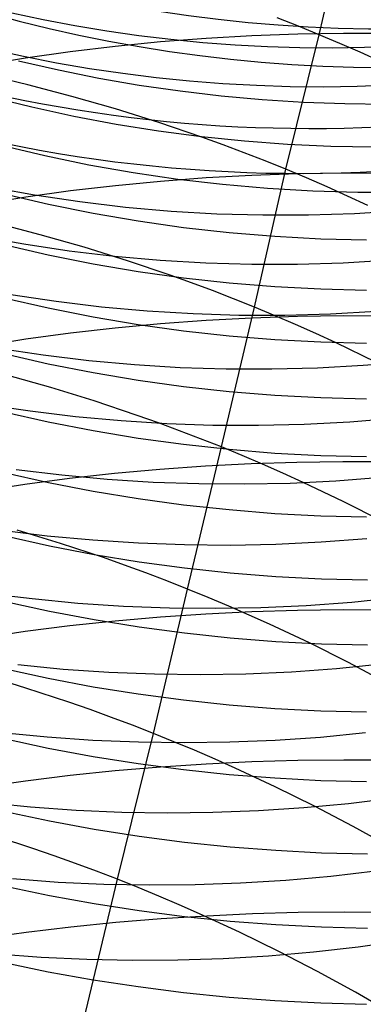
# Model space of a CAD drawing. Extents: x -383 to 1849, y -1185 to -529.
# Tile 377 of 656: x 246.47 to 250.15, y -955.24 to -944.7. Entities that reach past the tile are written whole.
import ezdxf

# ---------------------------------------------------------------- set-up
doc = ezdxf.new("R2010")
doc.units = 0
doc.layers.add('PREDEFINITO', color=7, linetype='CONTINUOUS')

msp = doc.modelspace()

# ---------------------------------------------------------------- linework, layer by layer
at = {"layer": 'PREDEFINITO'}
for p, q in [((249.678, -944.863, 501.611), (250.015, -943.443, 503.024)), ((249.456, -944.772, 501.571), (249.231, -944.684, 501.535)), ((249.449, -944.857, 650.919), (248.958, -944.875, 650.886)), ((249.941, -944.849, 650.94), (249.449, -944.857, 650.919)), ((249.678, -944.863, 501.611), (249.456, -944.772, 501.571)), ((250.433, -944.852, 650.95), (249.941, -944.849, 650.94)), ((247.98, -944.94, 650.788), (247.495, -944.988, 650.721)), ((248.468, -944.903, 650.843), (247.98, -944.94, 650.788)), ((248.958, -944.875, 650.886), (248.468, -944.903, 650.843)), ((249.323, -946.304, 500.224), (249.678, -944.863, 501.611)), ((249.899, -944.956, 501.653), (249.678, -944.863, 501.611)), ((250.118, -945.052, 501.698), (249.899, -944.956, 501.653)), ((247.013, -945.046, 650.644), (246.535, -945.114, 650.555)), ((247.495, -944.988, 650.721), (247.013, -945.046, 650.644)), ((250.336, -945.151, 501.747), (250.118, -945.052, 501.698)), ((246.535, -945.114, 650.555), (246.06, -945.192, 650.455)), ((246.46, -945.142, 598.195), (246.889, -945.241, 598.166)), ((246.889, -945.241, 598.166), (247.32, -945.327, 598.142)), ((246.559, -945.4, 499.94), (246.083, -945.287, 499.934)), ((247.32, -945.327, 598.142), (247.754, -945.402, 598.123)), ((247.031, -945.524, 499.958), (246.559, -945.4, 499.94)), ((247.754, -945.402, 598.123), (248.191, -945.465, 598.107)), ((248.191, -945.465, 598.107), (248.63, -945.517, 598.096)), ((246.156, -945.527, 599.606), (246.602, -945.637, 599.571)), ((247.5, -945.658, 499.987), (247.031, -945.524, 499.958)), ((248.63, -945.517, 598.096), (249.07, -945.557, 598.09)), ((249.07, -945.557, 598.09), (249.511, -945.585, 598.087)), ((249.511, -945.585, 598.087), (249.954, -945.601, 598.089)), ((246.602, -945.637, 599.571), (247.052, -945.736, 599.541)), ((247.964, -945.803, 500.028), (247.5, -945.658, 499.987)), ((249.954, -945.601, 598.089), (250.396, -945.606, 598.095)), ((247.052, -945.736, 599.541), (247.505, -945.821, 599.516)), ((248.423, -945.959, 500.081), (247.964, -945.803, 500.028)), ((247.505, -945.821, 599.516), (247.961, -945.893, 599.496)), ((247.961, -945.893, 599.496), (248.419, -945.953, 599.481)), ((248.419, -945.953, 599.481), (248.879, -946, 599.47)), ((248.65, -946.041, 500.112), (248.423, -945.959, 500.081)), ((248.879, -946, 599.47), (249.341, -946.035, 599.465)), ((246.275, -946.046, 600.975), (246.742, -946.157, 600.937)), ((248.876, -946.126, 500.146), (248.65, -946.041, 500.112)), ((249.341, -946.035, 599.465), (249.803, -946.056, 599.465)), ((249.803, -946.056, 599.465), (250.267, -946.065, 599.47)), ((246.742, -946.157, 600.937), (247.213, -946.255, 600.906)), ((249.101, -946.214, 500.184), (248.876, -946.126, 500.146)), ((249.323, -946.304, 500.224), (249.101, -946.214, 500.184)), ((247.213, -946.255, 600.906), (247.688, -946.338, 600.88)), ((248.986, -947.779, 498.87), (249.323, -946.304, 500.224)), ((249.545, -946.396, 500.267), (249.323, -946.304, 500.224)), ((247.982, -946.433, 652.176), (247.498, -946.48, 652.109)), ((247.688, -946.338, 600.88), (248.165, -946.408, 600.86)), ((248.469, -946.396, 652.232), (247.982, -946.433, 652.176)), ((248.165, -946.408, 600.86), (248.645, -946.464, 600.845)), ((248.958, -946.369, 652.277), (248.469, -946.396, 652.232)), ((249.448, -946.352, 652.309), (248.958, -946.369, 652.277)), ((249.94, -946.345, 652.331), (249.448, -946.352, 652.309)), ((249.764, -946.492, 500.313), (249.545, -946.396, 500.267)), ((250.431, -946.348, 652.34), (249.94, -946.345, 652.331)), ((246.15, -946.492, 549.744), (246.632, -946.578, 549.739)), ((247.017, -946.536, 652.03), (246.539, -946.602, 651.94)), ((247.498, -946.48, 652.109), (247.017, -946.536, 652.03)), ((248.645, -946.464, 600.845), (249.127, -946.506, 600.837)), ((249.127, -946.506, 600.837), (249.61, -946.534, 600.834)), ((249.61, -946.534, 600.834), (250.094, -946.549, 600.837)), ((249.982, -946.59, 500.362), (249.764, -946.492, 500.313)), ((246.539, -946.602, 651.94), (246.065, -946.678, 651.838)), ((246.306, -946.567, 602.341), (246.781, -946.678, 602.302)), ((246.632, -946.578, 549.739), (247.117, -946.65, 549.73)), ((250.198, -946.69, 500.415), (249.982, -946.59, 500.362)), ((250.094, -946.549, 600.837), (250.578, -946.55, 600.845)), ((246.781, -946.678, 602.302), (247.26, -946.775, 602.268)), ((247.117, -946.65, 549.73), (247.605, -946.708, 549.715)), ((247.605, -946.708, 549.715), (248.094, -946.751, 549.696)), ((248.094, -946.751, 549.696), (248.584, -946.779, 549.671)), ((250.056, -946.778, 549.569), (250.545, -946.748, 549.526)), ((247.26, -946.775, 602.268), (247.742, -946.857, 602.241)), ((247.742, -946.857, 602.241), (248.227, -946.926, 602.22)), ((248.584, -946.779, 549.671), (249.075, -946.793, 549.642)), ((249.075, -946.793, 549.642), (249.566, -946.793, 549.608)), ((249.566, -946.793, 549.608), (250.056, -946.778, 549.569)), ((246.693, -947.004, 498.599), (246.221, -946.881, 498.581)), ((248.227, -946.926, 602.22), (248.715, -946.98, 602.205)), ((246.035, -947.016, 548.4), (246.517, -947.103, 548.395)), ((247.162, -947.138, 498.629), (246.693, -947.004, 498.599)), ((248.715, -946.98, 602.205), (249.205, -947.021, 602.197)), ((249.205, -947.021, 602.197), (249.696, -947.047, 602.194)), ((249.696, -947.047, 602.194), (250.187, -947.059, 602.198)), ((246.305, -947.109, 603.7), (246.78, -947.219, 603.658)), ((246.517, -947.103, 548.395), (247.002, -947.175, 548.384)), ((247.002, -947.175, 548.384), (247.489, -947.233, 548.368)), ((247.626, -947.283, 498.671), (247.162, -947.138, 498.629)), ((246.78, -947.219, 603.658), (247.259, -947.315, 603.623)), ((247.489, -947.233, 548.368), (247.977, -947.276, 548.347)), ((247.977, -947.276, 548.347), (248.467, -947.305, 548.321)), ((249.937, -947.304, 548.212), (250.426, -947.276, 548.166)), ((247.259, -947.315, 603.623), (247.741, -947.397, 603.594)), ((248.085, -947.438, 498.725), (247.626, -947.283, 498.671)), ((248.467, -947.305, 548.321), (248.957, -947.319, 548.29)), ((248.957, -947.319, 548.29), (249.447, -947.319, 548.254)), ((249.447, -947.319, 548.254), (249.937, -947.304, 548.212)), ((247.741, -947.397, 603.594), (248.226, -947.465, 603.572)), ((248.312, -947.519, 498.756), (248.085, -947.438, 498.725)), ((248.226, -947.465, 603.572), (248.714, -947.519, 603.556)), ((248.538, -947.603, 498.791), (248.312, -947.519, 498.756)), ((248.714, -947.519, 603.556), (249.204, -947.559, 603.546)), ((249.204, -947.559, 603.546), (249.695, -947.585, 603.543)), ((249.695, -947.585, 603.543), (250.186, -947.598, 603.547)), ((246.305, -947.679, 605.047), (246.78, -947.788, 605.003)), ((246.378, -947.645, 547.058), (246.863, -947.717, 547.047)), ((248.763, -947.69, 498.829), (248.538, -947.603, 498.791)), ((248.986, -947.779, 498.87), (248.763, -947.69, 498.829)), ((246.78, -947.788, 605.003), (247.259, -947.883, 604.966)), ((246.863, -947.717, 547.047), (247.35, -947.775, 547.03)), ((247.35, -947.775, 547.03), (247.839, -947.819, 547.008)), ((248.632, -949.276, 497.545), (248.986, -947.779, 498.87)), ((249.207, -947.871, 498.914), (248.986, -947.779, 498.87)), ((247.259, -947.883, 604.966), (247.741, -947.965, 604.936)), ((247.839, -947.819, 547.008), (248.329, -947.848, 546.98)), ((248.329, -947.848, 546.98), (248.82, -947.864, 546.946)), ((248.957, -947.897, 653.63), (248.469, -947.923, 653.585)), ((248.82, -947.864, 546.946), (249.31, -947.864, 546.908)), ((249.448, -947.881, 653.663), (248.957, -947.897, 653.63)), ((249.426, -947.966, 498.961), (249.207, -947.871, 498.914)), ((249.31, -947.864, 546.908), (249.8, -947.851, 546.864)), ((249.939, -947.874, 653.685), (249.448, -947.881, 653.663)), ((249.8, -947.851, 546.864), (250.289, -947.823, 546.815)), ((250.43, -947.877, 653.694), (249.939, -947.874, 653.685)), ((247.497, -948.004, 653.46), (247.016, -948.059, 653.38)), ((247.982, -947.959, 653.528), (247.497, -948.004, 653.46)), ((247.741, -947.965, 604.936), (248.227, -948.032, 604.912)), ((248.469, -947.923, 653.585), (247.982, -947.959, 653.528)), ((249.644, -948.063, 499.011), (249.426, -947.966, 498.961)), ((246.539, -948.124, 653.289), (246.065, -948.198, 653.185)), ((247.016, -948.059, 653.38), (246.539, -948.124, 653.289)), ((248.227, -948.032, 604.912), (248.714, -948.086, 604.895)), ((248.714, -948.086, 604.895), (249.204, -948.126, 604.885)), ((249.86, -948.162, 499.064), (249.644, -948.063, 499.011)), ((246.241, -948.218, 545.735), (246.726, -948.291, 545.723)), ((249.204, -948.126, 604.885), (249.695, -948.152, 604.881)), ((249.695, -948.152, 604.881), (250.187, -948.165, 604.884)), ((250.286, -948.368, 499.179), (249.86, -948.162, 499.064)), ((246.305, -948.277, 606.383), (246.78, -948.385, 606.337)), ((246.726, -948.291, 545.723), (247.213, -948.35, 545.705)), ((246.78, -948.385, 606.337), (247.259, -948.48, 606.298)), ((247.213, -948.35, 545.705), (247.702, -948.394, 545.681)), ((247.702, -948.394, 545.681), (248.192, -948.424, 545.652)), ((248.192, -948.424, 545.652), (248.682, -948.44, 545.617)), ((248.682, -948.44, 545.617), (249.173, -948.441, 545.576)), ((249.173, -948.441, 545.576), (249.662, -948.429, 545.529)), ((249.662, -948.429, 545.529), (250.151, -948.402, 545.478)), ((250.151, -948.402, 545.478), (250.638, -948.361, 545.42)), ((246.806, -948.64, 497.301), (246.337, -948.507, 497.271)), ((247.259, -948.48, 606.298), (247.741, -948.561, 606.266)), ((247.27, -948.784, 497.343), (246.806, -948.64, 497.301)), ((247.741, -948.561, 606.266), (248.227, -948.628, 606.241)), ((248.227, -948.628, 606.241), (248.714, -948.681, 606.223)), ((248.714, -948.681, 606.223), (249.204, -948.721, 606.212)), ((249.204, -948.721, 606.212), (249.695, -948.747, 606.208)), ((249.695, -948.747, 606.208), (250.187, -948.76, 606.211)), ((246.099, -948.818, 544.423), (246.584, -948.891, 544.41)), ((247.73, -948.938, 497.398), (247.27, -948.784, 497.343)), ((246.305, -948.9, 607.708), (246.78, -949.007, 607.66)), ((246.584, -948.891, 544.41), (247.071, -948.95, 544.391)), ((247.071, -948.95, 544.391), (247.56, -948.994, 544.366)), ((247.958, -949.019, 497.43), (247.73, -948.938, 497.398)), ((250.008, -949.007, 544.151), (250.495, -948.967, 544.091)), ((246.78, -949.007, 607.66), (247.259, -949.101, 607.619)), ((247.56, -948.994, 544.366), (248.05, -949.025, 544.335)), ((248.184, -949.102, 497.465), (247.958, -949.019, 497.43)), ((248.05, -949.025, 544.335), (248.54, -949.042, 544.298)), ((248.54, -949.042, 544.298), (249.03, -949.044, 544.255)), ((249.03, -949.044, 544.255), (249.52, -949.033, 544.206)), ((249.52, -949.033, 544.206), (250.008, -949.007, 544.151)), ((247.259, -949.101, 607.619), (247.741, -949.181, 607.586)), ((248.409, -949.188, 497.504), (248.184, -949.102, 497.465)), ((247.741, -949.181, 607.586), (248.227, -949.248, 607.559)), ((248.227, -949.248, 607.559), (248.714, -949.301, 607.54)), ((248.271, -950.797, 496.249), (248.632, -949.276, 497.545)), ((248.632, -949.276, 497.545), (248.409, -949.188, 497.504)), ((248.853, -949.367, 497.59), (248.632, -949.276, 497.545)), ((248.714, -949.301, 607.54), (249.204, -949.341, 607.528)), ((249.073, -949.461, 497.637), (248.853, -949.367, 497.59)), ((249.204, -949.341, 607.528), (249.695, -949.367, 607.524)), ((249.695, -949.367, 607.524), (250.187, -949.38, 607.526)), ((248.461, -949.482, 654.901), (247.974, -949.517, 654.844)), ((248.951, -949.457, 654.947), (248.461, -949.482, 654.901)), ((249.441, -949.441, 654.981), (248.951, -949.457, 654.947)), ((249.291, -949.557, 497.688), (249.073, -949.461, 497.637)), ((249.933, -949.434, 655.002), (249.441, -949.441, 654.981)), ((250.425, -949.437, 655.012), (249.933, -949.434, 655.002)), ((246.306, -949.549, 609.021), (246.781, -949.656, 608.971)), ((246.436, -949.516, 543.11), (246.923, -949.575, 543.09)), ((246.923, -949.575, 543.09), (247.411, -949.621, 543.063)), ((247.489, -949.561, 654.775), (247.008, -949.615, 654.693)), ((247.974, -949.517, 654.844), (247.489, -949.561, 654.775)), ((249.507, -949.655, 497.742), (249.291, -949.557, 497.688)), ((249.858, -949.637, 542.837), (250.345, -949.599, 542.774)), ((246.53, -949.678, 654.601), (246.056, -949.75, 654.496)), ((247.008, -949.615, 654.693), (246.53, -949.678, 654.601)), ((246.781, -949.656, 608.971), (247.26, -949.749, 608.928)), ((247.411, -949.621, 543.063), (247.901, -949.652, 543.03)), ((247.901, -949.652, 543.03), (248.391, -949.669, 542.991)), ((248.391, -949.669, 542.991), (248.881, -949.672, 542.946)), ((248.881, -949.672, 542.946), (249.37, -949.662, 542.895)), ((249.37, -949.662, 542.895), (249.858, -949.637, 542.837)), ((249.934, -949.859, 497.859), (249.507, -949.655, 497.742)), ((247.26, -949.749, 608.928), (247.742, -949.828, 608.893)), ((247.742, -949.828, 608.893), (248.227, -949.894, 608.865)), ((248.227, -949.894, 608.865), (248.715, -949.947, 608.845)), ((250.354, -950.072, 497.988), (249.934, -949.859, 497.859)), ((248.715, -949.947, 608.845), (249.205, -949.987, 608.832)), ((249.205, -949.987, 608.832), (249.696, -950.013, 608.827)), ((249.696, -950.013, 608.827), (250.187, -950.025, 608.83)), ((246.281, -950.166, 541.822), (246.768, -950.226, 541.8)), ((246.317, -950.229, 610.318), (246.792, -950.334, 610.265)), ((246.909, -950.308, 496.044), (246.445, -950.165, 496.001)), ((246.768, -950.226, 541.8), (247.256, -950.272, 541.772)), ((246.792, -950.334, 610.265), (247.27, -950.426, 610.221)), ((247.369, -950.461, 496.1), (246.909, -950.308, 496.044)), ((247.256, -950.272, 541.772), (247.746, -950.303, 541.738)), ((247.746, -950.303, 541.738), (248.236, -950.321, 541.697)), ((248.236, -950.321, 541.697), (248.725, -950.326, 541.65)), ((248.725, -950.326, 541.65), (249.214, -950.316, 541.596)), ((249.214, -950.316, 541.596), (249.702, -950.293, 541.536)), ((249.702, -950.293, 541.536), (250.189, -950.255, 541.469)), ((247.27, -950.426, 610.221), (247.752, -950.505, 610.184)), ((247.597, -950.541, 496.132), (247.369, -950.461, 496.1)), ((247.823, -950.624, 496.168), (247.597, -950.541, 496.132)), ((247.752, -950.505, 610.184), (248.237, -950.57, 610.155)), ((248.048, -950.709, 496.207), (247.823, -950.624, 496.168)), ((248.237, -950.57, 610.155), (248.725, -950.623, 610.134)), ((248.725, -950.623, 610.134), (249.214, -950.662, 610.121)), ((248.271, -950.797, 496.249), (248.048, -950.709, 496.207)), ((249.214, -950.662, 610.121), (249.704, -950.687, 610.115)), ((249.704, -950.687, 610.115), (250.196, -950.7, 610.118)), ((246.122, -950.84, 540.547), (246.608, -950.9, 540.524)), ((247.904, -952.342, 494.984), (248.271, -950.797, 496.249)), ((248.492, -950.887, 496.295), (248.271, -950.797, 496.249)), ((246.317, -950.929, 611.602), (246.792, -951.033, 611.548)), ((246.608, -950.9, 540.524), (247.097, -950.947, 540.495)), ((247.097, -950.947, 540.495), (247.586, -950.979, 540.459)), ((248.712, -950.98, 496.343), (248.492, -950.887, 496.295)), ((249.541, -950.972, 540.248), (250.027, -950.936, 540.178)), ((250.027, -950.936, 540.178), (250.511, -950.887, 540.103)), ((246.792, -951.033, 611.548), (247.27, -951.124, 611.502)), ((247.586, -950.979, 540.459), (248.076, -950.998, 540.416)), ((248.467, -951.065, 656.189), (247.979, -951.098, 656.131)), ((248.076, -950.998, 540.416), (248.565, -951.003, 540.367)), ((248.957, -951.04, 656.235), (248.467, -951.065, 656.189)), ((248.565, -951.003, 540.367), (249.054, -950.994, 540.31)), ((248.931, -951.075, 496.395), (248.712, -950.98, 496.343)), ((249.147, -951.172, 496.45), (248.931, -951.075, 496.395)), ((249.448, -951.025, 656.269), (248.957, -951.04, 656.235)), ((249.054, -950.994, 540.31), (249.541, -950.972, 540.248)), ((249.94, -951.019, 656.29), (249.448, -951.025, 656.269)), ((250.433, -951.022, 656.3), (249.94, -951.019, 656.29)), ((247.494, -951.141, 656.061), (247.012, -951.192, 655.979)), ((247.27, -951.124, 611.502), (247.752, -951.202, 611.463)), ((247.979, -951.098, 656.131), (247.494, -951.141, 656.061)), ((249.574, -951.374, 496.569), (249.147, -951.172, 496.45)), ((246.533, -951.253, 655.885), (246.059, -951.323, 655.779)), ((247.012, -951.192, 655.979), (246.533, -951.253, 655.885)), ((247.752, -951.202, 611.463), (248.237, -951.267, 611.433)), ((248.237, -951.267, 611.433), (248.725, -951.319, 611.411)), ((248.725, -951.319, 611.411), (249.214, -951.357, 611.397)), ((249.214, -951.357, 611.397), (249.704, -951.383, 611.391)), ((249.994, -951.585, 496.7), (249.574, -951.374, 496.569)), ((249.704, -951.383, 611.391), (250.196, -951.395, 611.393)), ((249.866, -951.648, 538.903), (250.348, -951.599, 538.824)), ((250.406, -951.804, 496.842), (249.994, -951.585, 496.7)), ((246.305, -951.649, 612.876), (246.78, -951.752, 612.819)), ((246.452, -951.606, 539.265), (246.939, -951.653, 539.234)), ((246.939, -951.653, 539.234), (247.428, -951.686, 539.196)), ((247.428, -951.686, 539.196), (247.917, -951.706, 539.152)), ((247.917, -951.706, 539.152), (248.406, -951.711, 539.1)), ((248.406, -951.711, 539.1), (248.894, -951.704, 539.041)), ((248.894, -951.704, 539.041), (249.381, -951.683, 538.976)), ((249.381, -951.683, 538.976), (249.866, -951.648, 538.903)), ((246.541, -951.857, 494.776), (246.077, -951.715, 494.732)), ((246.78, -951.752, 612.819), (247.259, -951.842, 612.771)), ((247.001, -952.009, 494.832), (246.541, -951.857, 494.776)), ((247.259, -951.842, 612.771), (247.742, -951.92, 612.731)), ((247.229, -952.088, 494.866), (247.001, -952.009, 494.832)), ((247.742, -951.92, 612.731), (248.227, -951.984, 612.7)), ((248.227, -951.984, 612.7), (248.715, -952.036, 612.677)), ((247.455, -952.171, 494.902), (247.229, -952.088, 494.866)), ((248.715, -952.036, 612.677), (249.204, -952.074, 612.662)), ((249.204, -952.074, 612.662), (249.695, -952.1, 612.655)), ((249.695, -952.1, 612.655), (250.187, -952.113, 612.657)), ((247.68, -952.255, 494.941), (247.455, -952.171, 494.902)), ((246.281, -952.332, 538.017), (246.768, -952.38, 537.985)), ((247.904, -952.342, 494.984), (247.68, -952.255, 494.941)), ((249.693, -952.381, 537.641), (250.175, -952.334, 537.559)), ((246.306, -952.398, 614.131), (246.78, -952.5, 614.072)), ((246.768, -952.38, 537.985), (247.257, -952.413, 537.946)), ((247.257, -952.413, 537.946), (247.745, -952.434, 537.899)), ((247.52, -953.904, 493.749), (247.904, -952.342, 494.984)), ((247.745, -952.434, 537.899), (248.234, -952.44, 537.845)), ((248.125, -952.431, 495.03), (247.904, -952.342, 494.984)), ((248.345, -952.523, 495.08), (248.125, -952.431, 495.03)), ((248.234, -952.44, 537.845), (248.722, -952.434, 537.784)), ((248.722, -952.434, 537.784), (249.208, -952.414, 537.716)), ((249.208, -952.414, 537.716), (249.693, -952.381, 537.641)), ((246.78, -952.5, 614.072), (247.259, -952.59, 614.022)), ((248.564, -952.617, 495.132), (248.345, -952.523, 495.08)), ((247.259, -952.59, 614.022), (247.742, -952.666, 613.981)), ((248.959, -952.647, 657.496), (248.469, -952.67, 657.449)), ((248.78, -952.713, 495.188), (248.564, -952.617, 495.132)), ((249.45, -952.632, 657.53), (248.959, -952.647, 657.496)), ((249.942, -952.627, 657.551), (249.45, -952.632, 657.53)), ((250.434, -952.63, 657.561), (249.942, -952.627, 657.551)), ((247.496, -952.744, 657.32), (247.014, -952.794, 657.237)), ((247.981, -952.703, 657.391), (247.496, -952.744, 657.32)), ((247.742, -952.666, 613.981), (248.227, -952.73, 613.948)), ((248.469, -952.67, 657.449), (247.981, -952.703, 657.391)), ((248.227, -952.73, 613.948), (248.715, -952.781, 613.924)), ((249.208, -952.913, 495.309), (248.78, -952.713, 495.188)), ((246.535, -952.853, 657.142), (246.061, -952.92, 657.035)), ((247.014, -952.794, 657.237), (246.535, -952.853, 657.142)), ((248.715, -952.781, 613.924), (249.204, -952.819, 613.908)), ((249.204, -952.819, 613.908), (249.695, -952.845, 613.901)), ((249.695, -952.845, 613.901), (250.187, -952.857, 613.903)), ((249.629, -953.121, 495.442), (249.208, -952.913, 495.309)), ((249.994, -953.091, 536.308), (250.473, -953.033, 536.215)), ((246.102, -953.08, 536.784), (246.589, -953.128, 536.75)), ((246.317, -953.178, 615.368), (246.792, -953.279, 615.308)), ((246.589, -953.128, 536.75), (247.077, -953.163, 536.71)), ((247.077, -953.163, 536.71), (247.566, -953.184, 536.661)), ((247.566, -953.184, 536.661), (248.054, -953.192, 536.605)), ((248.542, -953.187, 536.542), (249.028, -953.168, 536.471)), ((249.028, -953.168, 536.471), (249.513, -953.136, 536.393)), ((249.513, -953.136, 536.393), (249.994, -953.091, 536.308)), ((250.041, -953.338, 495.587), (249.629, -953.121, 495.442)), ((246.792, -953.279, 615.308), (247.27, -953.367, 615.256)), ((248.054, -953.192, 536.605), (248.542, -953.187, 536.542)), ((247.27, -953.367, 615.256), (247.752, -953.442, 615.213)), ((250.446, -953.562, 495.743), (250.041, -953.338, 495.587)), ((246.616, -953.573, 493.595), (246.156, -953.422, 493.537)), ((247.752, -953.442, 615.213), (248.237, -953.505, 615.179)), ((246.844, -953.652, 493.628), (246.616, -953.573, 493.595)), ((248.237, -953.505, 615.179), (248.725, -953.556, 615.154)), ((248.725, -953.556, 615.154), (249.214, -953.593, 615.138)), ((249.214, -953.593, 615.138), (249.704, -953.619, 615.13)), ((247.071, -953.734, 493.665), (246.844, -953.652, 493.628)), ((249.704, -953.619, 615.13), (250.195, -953.631, 615.132)), ((247.296, -953.818, 493.706), (247.071, -953.734, 493.665)), ((249.803, -953.87, 535.071), (250.282, -953.814, 534.976)), ((246.397, -953.897, 535.53), (246.886, -953.933, 535.487)), ((247.141, -955.494, 492.547), (247.52, -953.904, 493.749)), ((247.52, -953.904, 493.749), (247.296, -953.818, 493.706)), ((247.742, -953.993, 493.796), (247.52, -953.904, 493.749)), ((248.837, -953.943, 535.24), (249.321, -953.913, 535.159)), ((249.321, -953.913, 535.159), (249.803, -953.87, 535.071)), ((246.317, -953.977, 616.593), (246.792, -954.077, 616.53)), ((246.886, -953.933, 535.487), (247.374, -953.955, 535.437)), ((247.374, -953.955, 535.437), (247.863, -953.964, 535.379)), ((247.962, -954.083, 493.847), (247.742, -953.993, 493.796)), ((247.863, -953.964, 535.379), (248.351, -953.96, 535.313)), ((248.351, -953.96, 535.313), (248.837, -953.943, 535.24)), ((246.792, -954.077, 616.53), (247.27, -954.164, 616.477)), ((248.181, -954.177, 493.9), (247.962, -954.083, 493.847)), ((247.27, -954.164, 616.477), (247.752, -954.239, 616.433)), ((248.398, -954.272, 493.957), (248.181, -954.177, 493.9)), ((247.988, -954.328, 658.622), (247.503, -954.368, 658.551)), ((247.752, -954.239, 616.433), (248.237, -954.301, 616.397)), ((248.475, -954.297, 658.681), (247.988, -954.328, 658.622)), ((248.237, -954.301, 616.397), (248.725, -954.351, 616.371)), ((248.826, -954.47, 494.08), (248.398, -954.272, 493.957)), ((248.964, -954.275, 658.728), (248.475, -954.297, 658.681)), ((249.455, -954.261, 658.762), (248.964, -954.275, 658.728)), ((249.947, -954.256, 658.783), (249.455, -954.261, 658.762)), ((250.439, -954.26, 658.793), (249.947, -954.256, 658.783)), ((247.021, -954.416, 658.467), (246.543, -954.473, 658.371)), ((247.503, -954.368, 658.551), (247.021, -954.416, 658.467)), ((248.725, -954.351, 616.371), (249.214, -954.389, 616.354)), ((249.214, -954.389, 616.354), (249.705, -954.414, 616.346)), ((249.705, -954.414, 616.346), (250.196, -954.426, 616.347)), ((246.543, -954.473, 658.371), (246.069, -954.538, 658.262)), ((249.247, -954.676, 494.215), (248.826, -954.47, 494.08)), ((249.617, -954.681, 533.854), (250.096, -954.626, 533.755)), ((250.096, -954.626, 533.755), (250.57, -954.559, 533.649)), ((246.216, -954.7, 534.329), (246.704, -954.737, 534.285)), ((246.704, -954.737, 534.285), (247.192, -954.76, 534.233)), ((247.192, -954.76, 534.233), (247.68, -954.77, 534.173)), ((248.167, -954.767, 534.105), (248.653, -954.752, 534.029)), ((248.653, -954.752, 534.029), (249.136, -954.723, 533.945)), ((249.136, -954.723, 533.945), (249.617, -954.681, 533.854)), ((249.661, -954.89, 494.363), (249.247, -954.676, 494.215)), ((246.306, -954.794, 617.807), (246.78, -954.893, 617.743)), ((247.68, -954.77, 534.173), (248.167, -954.767, 534.105)), ((246.78, -954.893, 617.743), (247.259, -954.979, 617.687)), ((250.066, -955.112, 494.522), (249.661, -954.89, 494.363)), ((247.259, -954.979, 617.687), (247.742, -955.053, 617.642)), ((247.742, -955.053, 617.642), (248.227, -955.114, 617.605)), ((248.227, -955.114, 617.605), (248.715, -955.164, 617.578)), ((248.715, -955.164, 617.578), (249.204, -955.201, 617.56)), ((250.463, -955.342, 494.693), (250.066, -955.112, 494.522)), ((249.204, -955.201, 617.56), (249.695, -955.226, 617.552)), ((249.695, -955.226, 617.552), (250.187, -955.239, 617.552))]:
    msp.add_line(p, q, dxfattribs=at)
at = {"layer": 'PREDEFINITO', "extrusion": (-0.016833, -0.307513, 0.951395)}
msp.add_arc((300.803, -686.223, 852.689), 14.979, 55.839, 295.273, dxfattribs=at)
at = {"layer": 'PREDEFINITO', "extrusion": (-0.016807, -0.326121, 0.945179)}
msp.add_arc((297.901, -670.226, 868.028), 14.974, 51.6841, 297.6499, dxfattribs=at)
at = {"layer": 'PREDEFINITO', "extrusion": (0.060851, 0.293849, 0.953913)}
msp.add_arc((-433.013, 986.457, 262.706), 14.953, 35.4127, 135.0622, dxfattribs=at)
at = {"layer": 'PREDEFINITO', "extrusion": (0.056405, 0.275053, 0.959773)}
msp.add_arc((-431.37, 981.639, 284.066), 14.976, 41.4004, 134.8305, dxfattribs=at)
at = {"layer": 'PREDEFINITO', "extrusion": (0.051905, 0.256186, 0.965233)}
msp.add_arc((-429.35, 976.602, 305.257), 14.987, 44.7978, 134.6351, dxfattribs=at)
at = {"layer": 'PREDEFINITO', "extrusion": (0.047406, 0.237251, 0.970291)}
msp.add_arc((-427.058, 971.315, 326.289), 14.975, 48.0894, 134.482, dxfattribs=at)

doc.saveas('drawing.dxf')
